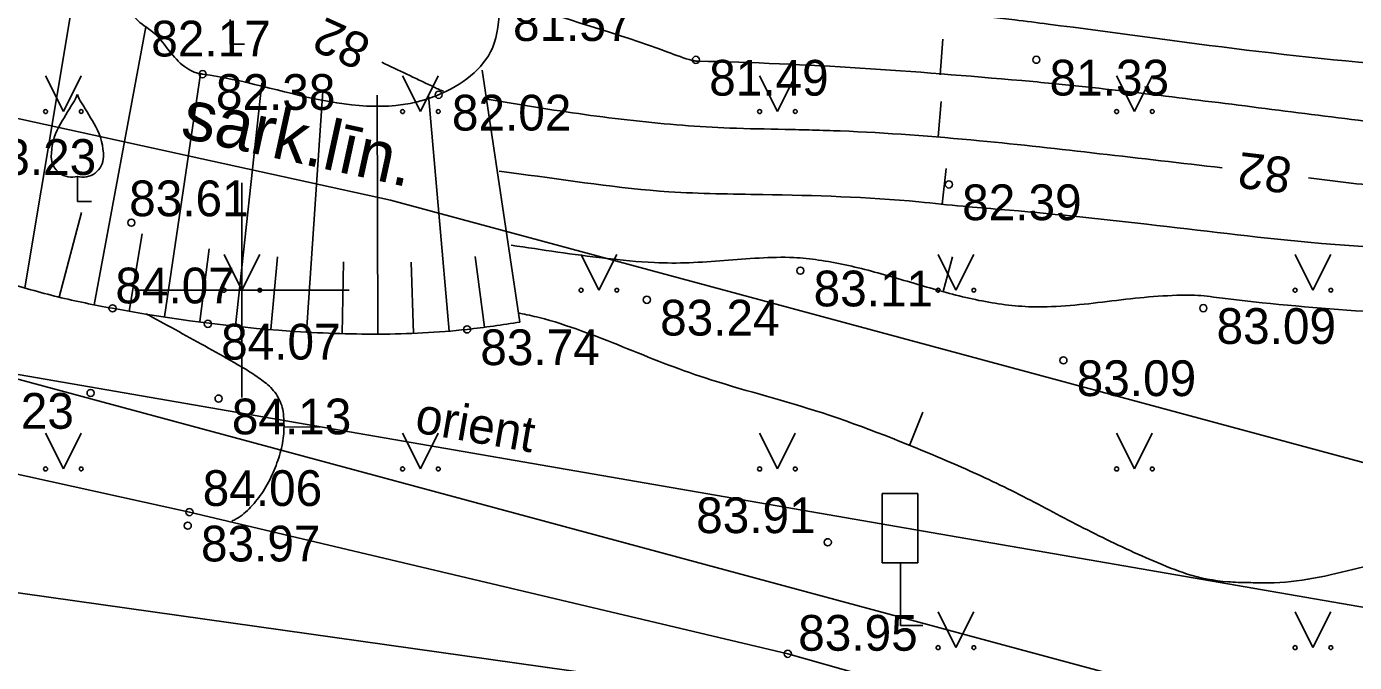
# Model space of a CAD drawing. Extents: x 576692 to 577659, y 273254 to 273799.
# Drawn here: x 576946.98 to 576965.58, y 273444.79 to 273453.69 of the extents above; entities that cross this region are included whole.
import ezdxf

# ---------------------------------------------------------------- set-up
doc = ezdxf.new("R2010")
doc.units = 0
for name, color, linetype in [('BUVE_EKAS_####_####_#', 7, 'Continuous'), ('BUVE_EKAS_BIZM_TKST_#', 7, 'Continuous'), ('CELI_TAKA_####_####_#', 7, 'Continuous'), ('CKOM_ELEM_####_####_#', 7, 'Continuous'), ('DREN_RENE_####_####_#', 7, 'Continuous'), ('GAZE_ELEM_####_####_#', 7, 'Continuous'), ('GEOD_ELEM_####_TKST_#', 7, 'Continuous'), ('GEOD_SITP_####_TKST_#', 7, 'Continuous'), ('HIDT_REZV_####_TKST_#', 7, 'Continuous'), ('LKAN_ELEM_####_####_#', 7, 'Continuous'), ('LKAN_ELEM_PAST_TKST_#', 7, 'Continuous'), ('RELJ_ELEM_####_####_#', 7, 'Continuous'), ('RELJ_HORZ_PAMT_####_#', 7, 'Continuous'), ('SAKK_ELEM_####_TKST_#', 7, 'Continuous'), ('SAKK_IZVK_####_TKST_#', 7, 'Continuous'), ('SAKT_ELEM_####_####_#', 7, 'Continuous'), ('SILT_VADP_UDEN_####_#', 7, 'Continuous')]:
    doc.layers.add(name, color=color, linetype=linetype)

msp = doc.modelspace()

# ---------------------------------------------------------------- linework, layer by layer
at = {"layer": 'BUVE_EKAS_####_####_#'}
for points in [[(576922.736, 273448.514), (576932.841, 273448.955), (576934.828, 273449.069), (576936.849, 273449.103), (576938.809, 273449.038), (576939.853, 273448.902), (576941.809, 273448.529), (576942.786, 273448.32), (576949.265, 273446.896)], [(576985.584, 273436.862), (576972.995, 273440.54), (576965.115, 273442.802), (576957.645, 273444.914), (576949.265, 273446.896)]]:
    msp.add_lwpolyline(points, dxfattribs=at)
at = {"layer": 'CELI_TAKA_####_####_#'}
msp.add_lwpolyline([(577046.926, 273445.044), (577014.811, 273425.219), (577003.88, 273430.992), (576984.145, 273436.674), (576957.338, 273444.294), (576939.479, 273446.802), (576902.067, 273445.778), (576895.402, 273442.827), (576880.902, 273442.095), (576847.668, 273445.309), (576837.012, 273452.428), (576828.656, 273463.092), (576806.624, 273484.507), (576830.977, 273509.535), (576825.208, 273515.66), (576822.783, 273520.141), (576835.572, 273532.408), (576845.616, 273554.029), (576851.92, 273575.614), (576848.447, 273595.284), (576850.413, 273611.975)], dxfattribs=at)
at = {"layer": 'CKOM_ELEM_####_####_#'}
for p, q in [((576950, 273451.5), (576950, 273450)), ((576950, 273451.5), (576950, 273450)), ((576950, 273451.5), (576950, 273450)), ((576948.5, 273450), (576950, 273450)), ((576948.5, 273450), (576950, 273450)), ((576948.5, 273450), (576950, 273450)), ((576950, 273450), (576950, 273448.5)), ((576950, 273450), (576951.5, 273450)), ((576950, 273450), (576950, 273448.5)), ((576950, 273450), (576951.5, 273450)), ((576950, 273450), (576950, 273448.5)), ((576950, 273450), (576951.5, 273450))]:
    msp.add_line(p, q, dxfattribs=at)
at = {"layer": 'GAZE_ELEM_####_####_#'}
for p, q in [((576946.959, 273450.033), (576947.78, 273454.94)), ((576947.93, 273449.794), (576948.654, 273453.686)), ((576948.916, 273449.63), (576949.419, 273453.028)), ((576953.894, 273449.554), (576953.363, 273453.08)), ((576949.908, 273449.502), (576950.28, 273452.895)), ((576950.904, 273449.411), (576951.131, 273452.785)), ((576951.903, 273449.386), (576951.896, 273452.728)), ((576952.902, 273449.426), (576952.612, 273452.727)), ((576947.442, 273449.901), (576947.752, 273451.087)), ((576948.422, 273449.707), (576948.601, 273450.787)), ((576949.412, 273449.561), (576949.54, 273450.581)), ((576950.405, 273449.452), (576950.498, 273450.467)), ((576953.399, 273449.483), (576953.268, 273450.473)), ((576951.403, 273449.39), (576951.424, 273450.399)), ((576952.403, 273449.396), (576952.369, 273450.393))]:
    msp.add_line(p, q, dxfattribs=at)
msp.add_spline([(576953.894, 273449.554), (576953.153, 273449.452), (576951.915, 273449.386), (576950.67, 273449.428), (576948.188, 273449.747), (576947.422, 273449.907), (576946.666, 273450.114), (576945.909, 273450.317), (576945.527, 273450.403), (576945.334, 273450.436), (576945.14, 273450.463), (576944.691, 273450.491), (576944.242, 273450.47), (576943.781, 273450.414), (576943.322, 273450.338), (576943.028, 273450.273), (576942.737, 273450.194), (576942.446, 273450.116), (576942.153, 273450.055), (576941.579, 273450.068), (576940.542, 273450.345)], degree=3, dxfattribs=at)
at = {"layer": 'GEOD_ELEM_####_TKST_#'}
for p, q in [((576959.791, 273452.642), (576959.751, 273452.144)), ((576951.089, 273448.086), (576950.589, 273448.09))]:
    msp.add_line(p, q, dxfattribs=at)
for points in [[(576976.336, 273454.067), (576976.086, 273454.018), (576975.198, 273453.706), (576974.276, 273453.156), (576973.855, 273452.888), (576973.438, 273452.615), (576973.019, 273452.344), (576972.593, 273452.08), (576971.832, 273451.766), (576971.253, 273451.636), (576970.673, 273451.535), (576969.502, 273451.403), (576967.957, 273451.331), (576967.5, 273451.339), (576967.043, 273451.358), (576966.13, 273451.433), (576964.939, 273451.57)], [(576952.823, 273452.784), (576952.796, 273452.793), (576952.727, 273452.824), (576952.658, 273452.857), (576951.958, 273453.189)], [(576963.727, 273451.712), (576962.01, 273451.91), (576960.33, 273452.091), (576958.38, 273452.228), (576957.993, 273452.241), (576957.606, 273452.25), (576956.831, 273452.269), (576956.171, 273452.308), (576954.798, 273452.458), (576953.431, 273452.672)], [(576949.859, 273446.771), (576949.921, 273446.801), (576950.122, 273446.966), (576950.297, 273447.186), (576950.436, 273447.448), (576950.491, 273447.584), (576950.537, 273447.725), (576950.569, 273447.86), (576950.586, 273447.997), (576950.589, 273448.135), (576950.58, 273448.271), (576950.557, 273448.387), (576950.508, 273448.5), (576950.364, 273448.676), (576950.277, 273448.742), (576950.186, 273448.808), (576950.092, 273448.87), (576949.995, 273448.928), (576949.167, 273449.392), (576948.752, 273449.62), (576948.66, 273449.669)]]:
    msp.add_spline(points, degree=3, dxfattribs=at)
at = {"layer": 'GEOD_SITP_####_TKST_#'}
for p, q in [((576959.814, 273453.512), (576959.781, 273453.013)), ((576959.864, 273451.701), (576959.808, 273451.204)), ((576959.95, 273450.467), (576959.821, 273449.983)), ((576959.536, 273448.293), (576959.351, 273447.828))]:
    msp.add_line(p, q, dxfattribs=at)
for points in [[(576990.463, 273452.774), (576990.088, 273453.203), (576989.652, 273453.605), (576988.832, 273454.204), (576988.023, 273454.632), (576987.056, 273455.1), (576984.539, 273456.078), (576982.348, 273456.908), (576980.403, 273457.445), (576978.226, 273457.767), (576977.397, 273457.84), (576976.596, 273457.865), (576975.253, 273457.806), (576973.676, 273457.521), (576973.104, 273457.313), (576972.542, 273457.092), (576971.981, 273456.868), (576971.416, 273456.653), (576971.298, 273456.612), (576968.794, 273456.079), (576968.295, 273456.027), (576963.729, 273455.998), (576962.023, 273456.03), (576961.887, 273456.019), (576961.668, 273456.023), (576959.445, 273456.331), (576957.804, 273456.602), (576957.393, 273456.681)], [(576955.528, 273455.342), (576956.364, 273455.117), (576956.516, 273455.085), (576956.853, 273455.042), (576960.369, 273454.623), (576961.541, 273454.473), (576965.042, 273454.127), (576966.551, 273454.078), (576967.307, 273454.089), (576968.062, 273454.109), (576968.813, 273454.143), (576969.563, 273454.203), (576970.311, 273454.287), (576971.059, 273454.397), (576971.798, 273454.607), (576972.657, 273454.999), (576973.501, 273455.409), (576975.165, 273456.27), (576975.478, 273456.446), (576975.506, 273456.457), (576975.58, 273456.462), (576977.843, 273456.365), (576980.406, 273456.113), (576980.473, 273456.103), (576980.531, 273456.086), (576980.648, 273456.042), (576983.427, 273454.918), (576984.183, 273454.601), (576985.647, 273454.063), (576987.504, 273453.361), (576988.186, 273453.021), (576989.005, 273452.488), (576989.565, 273451.732), (576989.733, 273451.032)], [(576988.595, 273452.062), (576987.159, 273452.765), (576986.469, 273453.033), (576985.862, 273453.247), (576985.251, 273453.452), (576984.641, 273453.659), (576984.038, 273453.884), (576982.782, 273454.439), (576980.671, 273455.285), (576979.883, 273455.47), (576978.053, 273455.669), (576976.512, 273455.718), (576975.699, 273455.643), (576975.384, 273455.524), (576972.218, 273453.633), (576972.076, 273453.546), (576972.014, 273453.523), (576970.995, 273453.392), (576967.938, 273453.086), (576966.858, 273453.104), (576961.292, 273453.723), (576960.824, 273453.781), (576959.487, 273453.921), (576956.446, 273454.263), (576955.048, 273454.576), (576954.642, 273454.712)], [(576988.364, 273450.17), (576988.425, 273450.83), (576988.405, 273450.981), (576988.393, 273451.022), (576988.247, 273451.169), (576986.871, 273451.906), (576986.603, 273452.025), (576985.943, 273452.255), (576985.272, 273452.455), (576984.6, 273452.652), (576983.936, 273452.874), (576983.783, 273452.947), (576983.678, 273453.029), (576983.499, 273453.174), (576982.173, 273453.987), (576980.869, 273454.5), (576979.268, 273454.855), (576978.263, 273454.974), (576977.422, 273454.992), (576975.893, 273454.83), (576975.29, 273454.608), (576973.261, 273453.391), (576972.335, 273452.813), (576971.924, 273452.654), (576971.046, 273452.486), (576970.165, 273452.354), (576968.395, 273452.17), (576967.899, 273452.144), (576967.312, 273452.18), (576965.818, 273452.354), (576964.329, 273452.542), (576962.84, 273452.727), (576961.349, 273452.893), (576960.921, 273452.932), (576956.394, 273453.204), (576956.366, 273453.205), (576956.355, 273453.206), (576956.308, 273453.215), (576955.966, 273453.331), (576953.787, 273454.059), (576953.74, 273454.077)], [(576992.491, 273444.44), (576991.89, 273445.069), (576991.349, 273445.569), (576991.057, 273445.796), (576990.752, 273446.011), (576990.325, 273446.234), (576990.063, 273446.332), (576989.797, 273446.42), (576989.532, 273446.511), (576989.273, 273446.616), (576988.766, 273446.864), (576988.264, 273447.13), (576988.106, 273447.236), (576987.682, 273447.594), (576987.273, 273447.964), (576986.533, 273448.772), (576986.455, 273448.873), (576986.37, 273448.984), (576984.92, 273450.153), (576984.301, 273450.516), (576982.939, 273451.284), (576981.941, 273451.96), (576981.935, 273451.963), (576981.716, 273451.992), (576981.497, 273452.012), (576981.059, 273452.035), (576980.182, 273452.069), (576979.396, 273452.125), (576978.61, 273452.185), (576978.206, 273452.245), (576977.806, 273452.337), (576977.406, 273452.423), (576977.001, 273452.469), (576975.755, 273452.49), (576975.138, 273452.508), (576974.533, 273452.307), (576974.105, 273452.072), (576973.69, 273451.824), (576973.277, 273451.575), (576972.854, 273451.341), (576971.736, 273450.836), (576970.629, 273450.622), (576968.016, 273450.517), (576964.927, 273450.673), (576962.674, 273450.923), (576960.619, 273451.131), (576960.101, 273451.174), (576959.48, 273451.236), (576957.293, 273451.338), (576955.981, 273451.378), (576953.879, 273451.629), (576953.603, 273451.664)], [(576992.494, 273441.097), (576991.034, 273442.316), (576986.336, 273445.117), (576986.124, 273445.217), (576983.561, 273446.367), (576983.251, 273446.562), (576982.971, 273446.804), (576982.69, 273447.05), (576982.379, 273447.253), (576981.548, 273447.518), (576981.123, 273447.568), (576980.695, 273447.591), (576980.269, 273447.623), (576979.853, 273447.703), (576976.559, 273448.65), (576975.258, 273449.018), (576974.14, 273449.258), (576972.614, 273449.325), (576971.79, 273449.384), (576970.774, 273449.519), (576970.101, 273449.543), (576969.428, 273449.538), (576968.755, 273449.532), (576968.082, 273449.551), (576967.5, 273449.589), (576963.693, 273449.894), (576963.342, 273449.93), (576963.094, 273449.929), (576962.573, 273449.894), (576962.053, 273449.834), (576961.534, 273449.782), (576961.016, 273449.77), (576960.275, 273449.868), (576959.545, 273450.058), (576958.815, 273450.267), (576958.076, 273450.422), (576957.73, 273450.457), (576957.242, 273450.45), (576956.754, 273450.417), (576956.265, 273450.385), (576955.778, 273450.386), (576955.079, 273450.448), (576953.769, 273450.63)], [(576980.267, 273438.421), (576978.178, 273440.412), (576977.542, 273441.091), (576977.226, 273441.434), (576976.887, 273441.761), (576975.708, 273442.5), (576974.404, 273443.011), (576973.804, 273443.206), (576973.464, 273443.352), (576973.15, 273443.519), (576972.846, 273443.703), (576972.542, 273443.891), (576972.231, 273444.07), (576970.941, 273444.74), (576969.631, 273445.346), (576968.286, 273445.85), (576967.596, 273446.051), (576967.245, 273446.136), (576966.891, 273446.211), (576966.263, 273446.23), (576965.635, 273446.114), (576965.006, 273445.97), (576964.377, 273445.906), (576964.093, 273445.91), (576963.808, 273445.921), (576963.24, 273446.03), (576962.774, 273446.21), (576962.326, 273446.409), (576961.466, 273446.84), (576960.62, 273447.275), (576959.75, 273447.665), (576958.019, 273448.318), (576956.487, 273448.774), (576955.905, 273448.981), (576955.33, 273449.21), (576954.752, 273449.432), (576954.161, 273449.618), (576953.889, 273449.679)]]:
    msp.add_spline(points, degree=3, dxfattribs=at)
at = {"layer": 'LKAN_ELEM_####_####_#'}
for points in [[(576823.017, 273478.389), (576837.945, 273463.989), (576842.134, 273460.04), (576844.205, 273458.348), (576845.956, 273457.106), (576847.941, 273455.817), (576850.95, 273454.076), (576853.436, 273452.872), (576856.186, 273451.944), (576859.18, 273451.149), (576861.576, 273450.665), (576872.092, 273450.399), (576885.897, 273450.926), (576899.701, 273451.453), (576927.476, 273453.004), (576934.217, 273453.498), (576938.549, 273453.631), (576941.692, 273453.38), (576944.259, 273452.97), (576952.083, 273451.258)], [(576970.272, 273446.359), (576952.083, 273451.258)]]:
    msp.add_lwpolyline(points, dxfattribs=at)
at = {"layer": 'LKAN_ELEM_PAST_TKST_#'}
for p, q in [((576949.837, 273453.788), (576949.837, 273453.441)), ((576949.837, 273453.441), (576950.037, 273453.441)), ((576947.25, 273453), (576947.5, 273452.5)), ((576947.5, 273452.5), (576947.75, 273453)), ((576952.25, 273453), (576952.5, 273452.5)), ((576952.5, 273452.5), (576952.75, 273453)), ((576957.25, 273453), (576957.5, 273452.5)), ((576957.5, 273452.5), (576957.75, 273453)), ((576962.25, 273453), (576962.5, 273452.5)), ((576962.5, 273452.5), (576962.75, 273453)), ((576947.695, 273451.592), (576947.695, 273451.24)), ((576947.695, 273451.24), (576947.895, 273451.24)), ((576949.75, 273450.5), (576950, 273450)), ((576950, 273450), (576950.25, 273450.5)), ((576954.75, 273450.5), (576955, 273450)), ((576955, 273450), (576955.25, 273450.5)), ((576959.75, 273450.5), (576960, 273450)), ((576960, 273450), (576960.25, 273450.5)), ((576964.75, 273450.5), (576965, 273450)), ((576965, 273450), (576965.25, 273450.5)), ((576947.25, 273448), (576947.5, 273447.5)), ((576947.25, 273448), (576947.5, 273447.5)), ((576947.5, 273447.5), (576947.75, 273448)), ((576947.5, 273447.5), (576947.75, 273448)), ((576952.25, 273448), (576952.5, 273447.5)), ((576952.5, 273447.5), (576952.75, 273448)), ((576957.25, 273448), (576957.5, 273447.5)), ((576957.5, 273447.5), (576957.75, 273448)), ((576962.25, 273448), (576962.5, 273447.5)), ((576962.5, 273447.5), (576962.75, 273448)), ((576959.75, 273445.5), (576960, 273445)), ((576960, 273445), (576960.25, 273445.5)), ((576964.75, 273445.5), (576965, 273445)), ((576965, 273445), (576965.25, 273445.5))]:
    msp.add_line(p, q, dxfattribs=at)
for centre, radius in [((576947.25, 273452.5), 0.028), ((576947.75, 273452.5), 0.0263), ((576952.25, 273452.5), 0.028), ((576952.75, 273452.5), 0.0263), ((576957.25, 273452.5), 0.028), ((576957.75, 273452.5), 0.0263), ((576962.25, 273452.5), 0.028), ((576962.75, 273452.5), 0.0263), ((576949.75, 273450), 0.028), ((576950.25, 273450), 0.0263), ((576954.75, 273450), 0.028), ((576955.25, 273450), 0.0263), ((576959.75, 273450), 0.028), ((576960.25, 273450), 0.0263), ((576964.75, 273450), 0.028), ((576965.25, 273450), 0.0263), ((576947.25, 273447.5), 0.028), ((576947.25, 273447.5), 0.028), ((576947.75, 273447.5), 0.0263), ((576947.75, 273447.5), 0.0263), ((576952.25, 273447.5), 0.028), ((576952.75, 273447.5), 0.0263), ((576957.25, 273447.5), 0.028), ((576957.75, 273447.5), 0.0263), ((576962.25, 273447.5), 0.028), ((576962.75, 273447.5), 0.0263), ((576959.75, 273445), 0.028), ((576960.25, 273445), 0.0263), ((576964.75, 273445), 0.028), ((576965.25, 273445), 0.0263)]:
    msp.add_circle(centre, radius, dxfattribs=at)
for centre, radius, start, end in [((576947.278, 273452.878), 0.439, 324.3837, 341.712), ((576948.112, 273452.878), 0.439, 198.288, 215.6163), ((576960.32, 273444.844), 14.88, 148.4844, 149.9901), ((576935.07, 273444.844), 14.88, 30.0099, 31.5156), ((576948.219, 273451.865), 0.89, 151.757, 179.9138), ((576947.171, 273451.865), 0.89, 0.0862, 28.243), ((576947.619, 273451.871), 0.29, 181.0782, 285.2823), ((576947.771, 273451.871), 0.29, 254.7177, 358.9218)]:
    msp.add_arc(centre, radius, start, end, dxfattribs=at)
at = {"layer": 'RELJ_ELEM_####_####_#'}
for centre in [(576956.358, 273453.222), (576961.126, 273453.224), (576949.45, 273453.023), (576952.755, 273452.734), (576959.901, 273451.48), (576948.451, 273450.945), (576957.821, 273450.274), (576955.671, 273449.866), (576948.188, 273449.747), (576963.464, 273449.749), (576949.523, 273449.53), (576953.153, 273449.452), (576961.505, 273449.019), (576947.881, 273448.562), (576949.673, 273448.484), (576949.265, 273446.896), (576949.241, 273446.706), (576958.205, 273446.474), (576957.645, 273444.914)]:
    msp.add_circle(centre, 0.05, dxfattribs=at)
at = {"layer": 'SAKK_ELEM_####_TKST_#'}
for p, q in [((576959.468, 273447.155), (576958.968, 273447.155)), ((576958.968, 273446.186), (576958.968, 273447.155)), ((576959.468, 273446.186), (576959.468, 273447.155)), ((576959.468, 273446.186), (576958.968, 273446.186)), ((576959.222, 273446.186), (576959.222, 273445.308)), ((576959.222, 273445.308), (576959.537, 273445.308))]:
    msp.add_line(p, q, dxfattribs=at)
at = {"layer": 'SAKK_IZVK_####_TKST_#'}
msp.add_lwpolyline([(577019.366, 273428.031), (577005.235, 273437.06), (576990.06, 273443.347), (576967.342, 273445.284), (576941.035, 273449.827), (576936.38, 273450.5), (576922.703, 273450.53), (576912.737, 273450.081), (576905.057, 273449.81), (576898.843, 273449.652), (576899.157, 273444.49)], dxfattribs=at)
at = {"layer": 'SAKT_ELEM_####_####_#'}
msp.add_spline([(576953.611, 273453.987), (576953.508, 273453.388), (576952.755, 273452.734), (576949.45, 273453.023), (576949.379, 273453.035), (576949.314, 273453.058), (576949.194, 273453.13), (576948.984, 273453.346), (576948.78, 273453.587), (576948.545, 273453.77), (576948.027, 273454.766), (576947.863, 273454.904), (576946.617, 273454.696), (576945.302, 273454.082), (576942.471, 273452.199), (576940.542, 273450.345)], degree=3, dxfattribs=at)
at = {"layer": 'SILT_VADP_UDEN_####_#'}
msp.add_lwpolyline([(576957.448, 273434.464), (576965.44, 273432.264), (576965.52, 273443.731), (576938.464, 273451.018), (576852.158, 273453.108), (576824.165, 273477.114), (576853.83, 273507.082), (577096.144, 273448.16), (577095.062, 273421.873)], dxfattribs=at)

# ---------------------------------------------------------------- texts
at = {"layer": 'BUVE_EKAS_BIZM_TKST_#'}
msp.add_text('sark.līn.', height=0.7, rotation=347.6549, dxfattribs=at).set_placement((576949.122, 273452.141))
at = {"layer": 'DREN_RENE_####_####_#'}
msp.add_text('orient', height=0.5, rotation=350.2021, dxfattribs=at).set_placement((576952.406, 273448.015))
at = {"layer": 'HIDT_REZV_####_TKST_#'}
for s, p in [(' 81.57', (576953.611, 273453.487)), (' 82.17', (576948.545, 273453.27)), (' 81.49', (576956.358, 273452.722)), (' 81.33', (576961.126, 273452.724)), (' 82.38', (576949.45, 273452.523)), (' 82.02', (576952.755, 273452.234)), (' 83.23', (576946.1, 273451.613)), (' 83.61', (576948.235, 273451.035)), (' 82.39', (576959.901, 273450.98)), (' 84.07', (576948.042, 273449.816)), (' 83.11', (576957.821, 273449.774)), (' 83.24', (576955.671, 273449.366)), (' 83.09', (576963.464, 273449.249)), (' 84.07', (576949.523, 273449.03)), (' 83.74', (576953.153, 273448.952)), (' 83.09', (576961.505, 273448.519)), (' 84.23', (576945.788, 273448.062)), (' 84.13', (576949.673, 273447.984)), (' 84.06', (576949.265, 273446.982)), (' 83.91', (576956.176, 273446.602)), (' 83.97', (576949.241, 273446.206)), (' 83.95', (576957.605, 273444.957))]:
    msp.add_text(s, height=0.5, dxfattribs=at).set_placement(p)
at = {"layer": 'RELJ_HORZ_PAMT_####_#'}
for rotation, p in [(155.6535, (576951.835, 273453.524)), (173.2703, (576964.72, 273451.847))]:
    msp.add_text('82', height=0.5, rotation=rotation, dxfattribs=at).set_placement(p)

doc.saveas('drawing.dxf')
